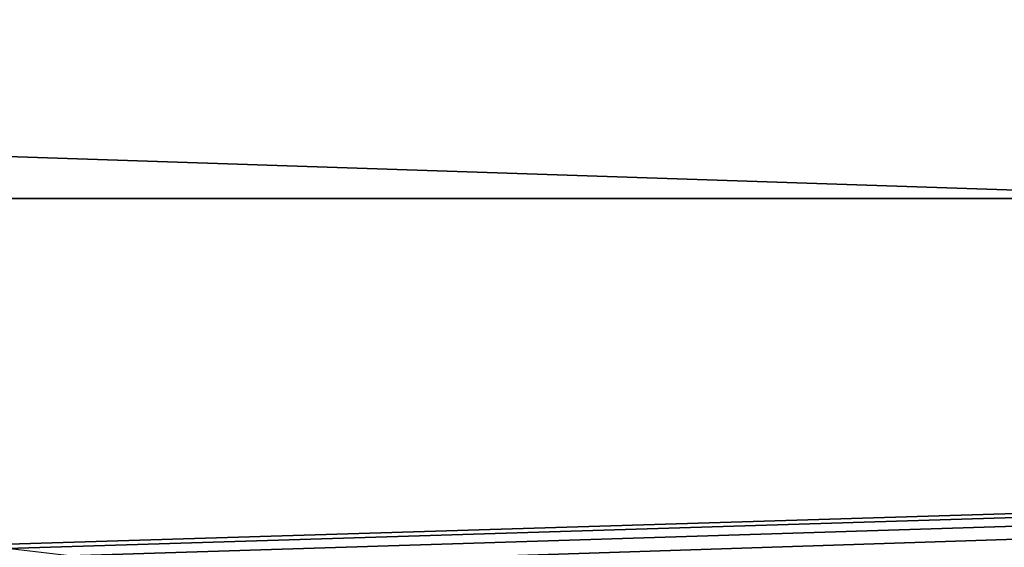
# Model space of a CAD drawing. Extents: x -226 to 226, y -900 to 900.
# Tile 630 of 656: x 41.42 to 44.25, y 879 to 880.51. Entities that reach past the tile are written whole.
import ezdxf

# ---------------------------------------------------------------- set-up
doc = ezdxf.new("R2010")
doc.units = 0
doc.header["$LTSCALE"] = 65.185185
for name, color, linetype in [('233', 7, 'CONTINUOUS'), ('260', 7, 'CONTINUOUS'), ('3', 7, 'CONTINUOUS'), ('98', 7, 'CONTINUOUS')]:
    doc.layers.add(name, color=color, linetype=linetype)

msp = doc.modelspace()

# ---------------------------------------------------------------- linework, layer by layer
at = {"layer": '233', "color": 7, "linetype": 'CONTINUOUS'}
for points in [[(74.25, 880), (-74.25, 880), (45, 880, -23.3), (74.25, 880)], [(45, 880, -23.3), (-74.25, 880), (-45, 880, -23.3), (45, 880, -23.3)]]:
    msp.add_3dface(points, dxfattribs=at)
at = {"layer": '260', "color": 7, "linetype": 'CONTINUOUS'}
for points in [[(45, 880, -23.3), (-45, 880, -23.3), (-45, 883, -23.3), (45, 880, -23.3)], [(45, 880, -23.3), (-45, 883, -23.3), (45, 883, -23.3), (45, 880, -23.3)]]:
    msp.add_3dface(points, dxfattribs=at)
at = {"layer": '3', "color": 7, "linetype": 'CONTINUOUS'}
for points in [[(-74.25, 880), (74.25, 880), (41.2, 879), (-74.25, 880)], [(41.2, 879), (74.25, 880), (41.3805, 878.9929), (41.2, 879)], [(41.3805, 878.9929), (74.25, 880), (41.5598, 878.9717), (41.3805, 878.9929)], [(41.5598, 878.9717), (74.25, 880), (41.7369, 878.9365), (41.5598, 878.9717)], [(41.7369, 878.9365), (74.25, 880), (41.9107, 878.8874), (41.7369, 878.9365)], [(41.9107, 878.8874), (74.25, 880), (42.0802, 878.8249), (41.9107, 878.8874)], [(42.0802, 878.8249), (74.25, 880), (42.2442, 878.7493), (42.0802, 878.8249)], [(42.2442, 878.7493), (74.25, 880), (42.4017, 878.6611), (42.2442, 878.7493)], [(42.4017, 878.6611), (74.25, 880), (42.5519, 878.5607), (42.4017, 878.6611)], [(42.5519, 878.5607), (74.25, 880), (42.6937, 878.4489), (42.5519, 878.5607)], [(42.6937, 878.4489), (74.25, 880), (42.8263, 878.3263), (42.6937, 878.4489)], [(42.8263, 878.3263), (74.25, 880), (42.9489, 878.1937), (42.8263, 878.3263)], [(42.9489, 878.1937), (74.25, 880), (43.0607, 878.0519), (42.9489, 878.1937)], [(43.0607, 878.0519), (74.25, 880), (43.1611, 877.9017), (43.0607, 878.0519)], [(43.1611, 877.9017), (74.25, 880), (43.2493, 877.7442), (43.1611, 877.9017)], [(43.2493, 877.7442), (74.25, 880), (43.3249, 877.5802), (43.2493, 877.7442)], [(43.3249, 877.5802), (74.25, 880), (43.3874, 877.4107), (43.3249, 877.5802)], [(43.3874, 877.4107), (74.25, 880), (43.4365, 877.2369), (43.3874, 877.4107)], [(43.4365, 877.2369), (74.25, 880), (43.4717, 877.0598), (43.4365, 877.2369)], [(43.4717, 877.0598), (74.25, 880), (43.4929, 876.8805), (43.4717, 877.0598)], [(74.25, 880), (43.5, 876.7), (43.4929, 876.8805), (74.25, 880)], [(74.25, 880), (74.25, -880), (43.5, 876.7), (74.25, 880)]]:
    msp.add_3dface(points, dxfattribs=at)
at = {"layer": '98', "color": 7, "linetype": 'CONTINUOUS'}
for points in [[(37.25, -900, 6.9), (56.25, -900, 6.9), (56.25, 900, 6.9), (37.25, -900, 6.9)], [(37.25, -900, 6.9), (56.25, 900, 6.9), (37.25, 900, 6.9), (37.25, -900, 6.9)]]:
    msp.add_3dface(points, dxfattribs=at)

doc.saveas('drawing.dxf')
